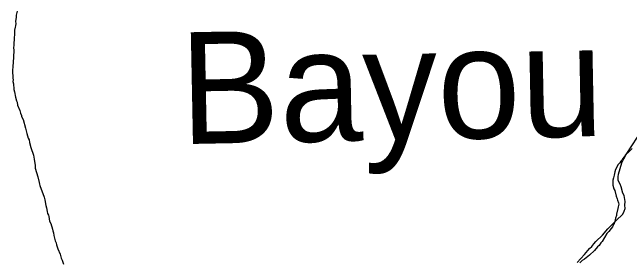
# Model space of a CAD drawing. Extents: x 3250478 to 3288318, y 788638 to 816472.
# Drawn here: x 3272086 to 3272727, y 795001 to 795261 of the extents above; entities that cross this region are included whole.
import ezdxf

# ---------------------------------------------------------------- set-up
doc = ezdxf.new("R2010")
doc.units = 0
for name, color, linetype in [('V-RIVR-IDEN', 7, 'Continuous'), ('V-SITE-VEGE', 7, 'Continuous'), ('V-TOPO-SHOR', 7, 'Continuous')]:
    doc.layers.add(name, color=color, linetype=linetype)

msp = doc.modelspace()

# ---------------------------------------------------------------- linework, layer by layer
at = {"layer": 'V-SITE-VEGE'}
for p, q in [((3272722.99, 795112.85), (3272735.07, 795131.09)), ((3272721.71, 795110.12), (3272722.99, 795112.85)), ((3272718.75, 795104.27), (3272719.62, 795106.62)), ((3272719.62, 795106.62), (3272721.71, 795110.12)), ((3272715.2, 795092.49), (3272718.75, 795104.27)), ((3272714.71, 795089.73), (3272715.2, 795092.49)), ((3272715, 795086.15), (3272714.71, 795089.73)), ((3272716.85, 795082.13), (3272715, 795086.15)), ((3272717.95, 795079.32), (3272716.85, 795082.13)), ((3272719.72, 795072.92), (3272717.95, 795079.32)), ((3272721.23, 795070.49), (3272719.72, 795072.92)), ((3272722.21, 795064.12), (3272721.23, 795070.49)), ((3272721.7, 795060.57), (3272722.21, 795064.12)), ((3272721.98, 795056.99), (3272721.7, 795060.57)), ((3272719.82, 795051.11), (3272721.1, 795054.24)), ((3272721.1, 795054.24), (3272721.98, 795056.99)), ((3272712.87, 795044.59), (3272719.82, 795051.11)), ((3272704.25, 795035.76), (3272712.87, 795044.59)), ((3272698.49, 795029.2), (3272704.25, 795035.76)), ((3272691.55, 795022.69), (3272698.49, 795029.2)), ((3272689.49, 795020.37), (3272691.55, 795022.69)), ((3272680.01, 795009.18), (3272684.97, 795015.37)), ((3272684.97, 795015.37), (3272687.42, 795017.66)), ((3272687.42, 795017.66), (3272689.49, 795020.37)), ((3272672.21, 795000.71), (3272680.01, 795009.18))]:
    msp.add_line(p, q, dxfattribs=at)
at = {"layer": 'V-TOPO-SHOR'}
for points in [[(3272091.04, 795261.64), (3272090.29, 795257.67), (3272090.22, 795255.53), (3272089.46, 795250.94), (3272089.71, 795249.09), (3272089.33, 795246.64), (3272089.27, 795245.11), (3272088.56, 795242.06), (3272088.4, 795236.84), (3272088.02, 795234.7), (3272087.74, 795226.11), (3272087.37, 795223.97), (3272087.58, 795220.89), (3272087.17, 795208.31), (3272086.75, 795204.94), (3272086.7, 795203.1), (3272086.34, 795201.57), (3272086.2, 795197.28), (3272086.75, 795195.11), (3272086.66, 795192.34), (3272086.91, 795190.49), (3272086.84, 795188.65), (3272087.39, 795186.48), (3272087.33, 795184.64), (3272087.88, 795182.47), (3272087.81, 795180.32), (3272088.35, 795178.16), (3272089.4, 795172.59), (3272090.5, 795168.56), (3272091.08, 795167.31), (3272091.59, 795164.22), (3272093.87, 795158.62), (3272094.7, 795155.83), (3272095.55, 795153.65), (3272095.82, 795152.41), (3272097.26, 795149.3), (3272099.73, 795140.3), (3272101.09, 795134.73), (3272102.78, 795130.07), (3272103.64, 795128.19), (3272103.86, 795125.42), (3272105.23, 795120.16), (3272108.05, 795112.38), (3272108.84, 795108.06), (3272109.06, 795105.59), (3272109.87, 795101.88)], [(3272729.24, 795119.14), (3272726.38, 795116.16), (3272722.26, 795112.3), (3272721.29, 795110.8), (3272719.37, 795108.4), (3272718.72, 795107.19), (3272717.45, 795106)], [(3272717.45, 795106), (3272716.47, 795104.19), (3272714.89, 795102.71), (3272711.95, 795097.27), (3272711.26, 795095.14), (3272710.84, 795091.47), (3272709.83, 795088.73), (3272709.44, 795086.29), (3272709.27, 795081.07), (3272710.39, 795077.35), (3272711.25, 795075.79), (3272712.6, 795069.9), (3272713.74, 795067.1), (3272714, 795065.56), (3272715.14, 795062.76), (3272715.41, 795061.52), (3272715.01, 795058.77), (3272714.34, 795056.94), (3272713.23, 795051.14), (3272713.18, 795049.61), (3272712.17, 795046.87), (3272711.45, 795043.52), (3272710.43, 795040.48), (3272709.79, 795039.58), (3272709.12, 795038.06), (3272707.53, 795036.27), (3272705.27, 795032.96), (3272703.05, 795030.88), (3272698.18, 795022.74), (3272696.91, 795021.25), (3272694.98, 795018.54), (3272693.39, 795017.06), (3272690.19, 795013.17), (3272685.12, 795008.41), (3272679.77, 795004.28), (3272677.57, 795002.82), (3272675.04, 795000.44)], [(3272109.87, 795101.88), (3272109.77, 795098.81), (3272112.55, 795089.81), (3272113.9, 795083.93), (3272114.46, 795082.37), (3272114.72, 795080.83), (3272119.25, 795068.7), (3272120.08, 795065.91), (3272120.81, 795060.05), (3272121.65, 795057.56), (3272122.46, 795053.85), (3272122.7, 795051.69), (3272123.56, 795050.12), (3272124.13, 795048.57), (3272124.9, 795043.94), (3272126.05, 795041.44), (3272128.01, 795035.54), (3272128.26, 795033.69), (3272128.81, 795031.83), (3272129.33, 795028.74), (3272130.7, 795023.47), (3272131.55, 795021.29), (3272132.1, 795019.13), (3272133.5, 795015.08), (3272135.78, 795009.48), (3272136.88, 795005.45), (3272138.04, 795003.26), (3272139.14, 794999.23)]]:
    msp.add_lwpolyline(points, dxfattribs=at)

# ---------------------------------------------------------------- texts
at = {"layer": 'V-RIVR-IDEN'}
msp.add_text('Bayou', height=116, rotation=1.12328, dxfattribs=at).set_placement((3272260.93, 795123.71))

doc.saveas('drawing.dxf')
